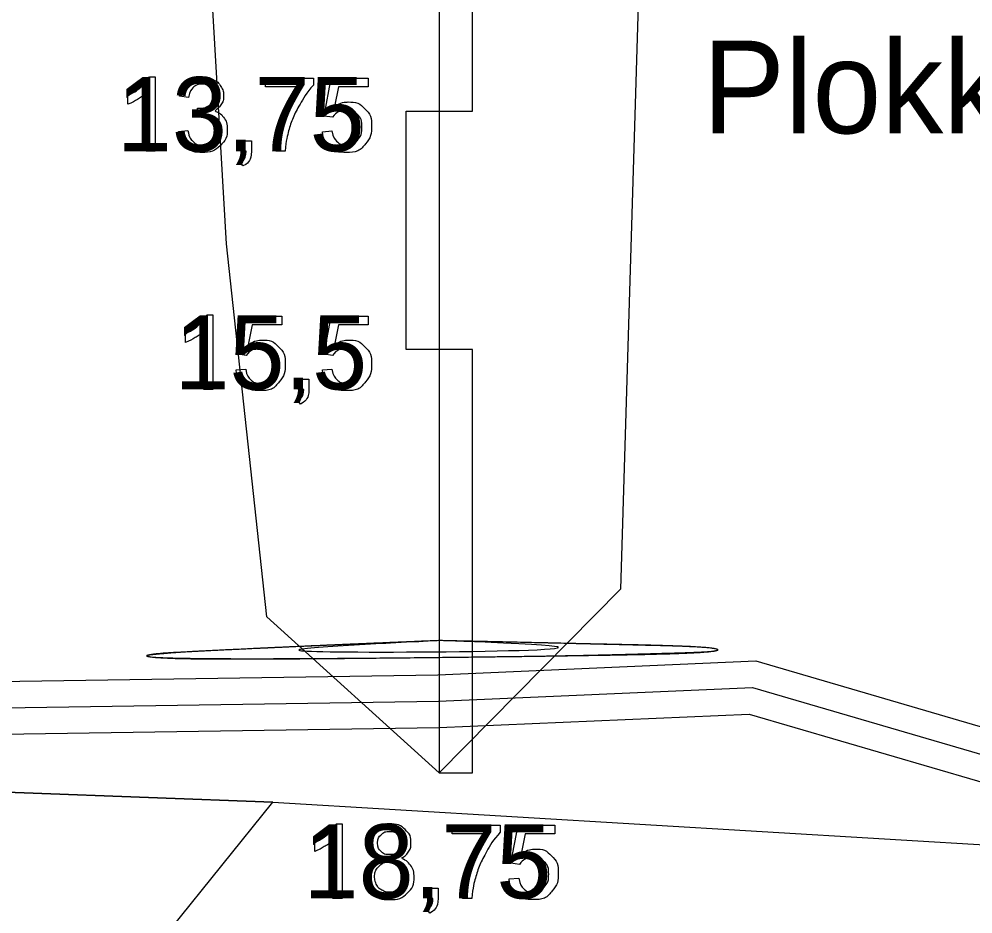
# Model space of a CAD drawing. Extents: x 700746 to 706058, y 6570320 to 6580460.
# Drawn here: x 704163.2 to 704235.3, y 6576280.5 to 6576348.1 of the extents above; entities that cross this region are included whole.
import ezdxf

# ---------------------------------------------------------------- set-up
doc = ezdxf.new("R2010")
doc.units = 0
for name, color, linetype in [('Default', 7, 'Continuous'), ('GEOLPUNKT', 7, 'Continuous'), ('illumineerimisjooned', 7, 'Continuous'), ('PIIR', 7, 'Continuous'), ('Plokid', 7, 'Continuous'), ('Täide', 7, 'Continuous')]:
    doc.layers.add(name, color=color, linetype=linetype)

msp = doc.modelspace()

# ---------------------------------------------------------------- linework, layer by layer
at = {"layer": 'Default'}
for points in [[(704082.499, 6576289.107), (704117.222, 6576291.372), (704182.34, 6576288.91)], [(704182.34, 6576288.91), (704182.34, 6576288.91)], [(704182.34, 6576288.91), (704256.313, 6576284.476), (704306.23, 6576260.162), (704328.948, 6576239.372), (704451.191, 6576224.402), (704509.89, 6576225.292)]]:
    msp.add_lwpolyline(points, dxfattribs=at)
msp.add_open_spline([(704194.933, 6576301.132), (704215.997, 6576300.439), (704172.815, 6576299.969), (704194.933, 6576301.132), (704194.933, 6576301.132), (704194.933, 6576301.132)], degree=3, dxfattribs=at)
at = {"layer": 'GEOLPUNKT'}
for points in [[(704194.933, 6576478.632), (704194.933, 6576291.132)], [(704173.022, 6576343.742), (704173.465, 6576343.742), (704173.465, 6576338.12)], [(704181.797, 6576342.986), (704181.797, 6576343.648), (704185.421, 6576343.648), (704185.421, 6576343.112)], [(704186.868, 6576340.686), (704186.223, 6576340.771), (704186.765, 6576343.648), (704189.548, 6576343.648), (704189.548, 6576342.99), (704187.315, 6576342.99), (704187.013, 6576341.487)], [(704173.465, 6576338.12), (704172.778, 6576338.12), (704172.778, 6576342.5)], [(704184.537, 6576342.986), (704181.797, 6576342.986)], [(704171.404, 6576341.672), (704171.404, 6576342.336)], [(704175.988, 6576342.167), (704175.301, 6576342.29)], [(704176.588, 6576340.775), (704176.664, 6576341.377)], [(704175.232, 6576339.606), (704175.92, 6576339.695)], [(704186.099, 6576339.589), (704186.821, 6576339.648)], [(704179.949, 6576338.12), (704179.949, 6576338.901), (704180.73, 6576338.901), (704180.73, 6576338.12)], [(704180.337, 6576338.12), (704179.949, 6576338.12)], [(704183.287, 6576338.12), (704182.578, 6576338.12)], [(704180.094, 6576337.011), (704179.902, 6576337.305)], [(704177.372, 6576325.742), (704177.815, 6576325.742), (704177.815, 6576320.12)], [(704180.346, 6576322.686), (704179.701, 6576322.771), (704180.243, 6576325.648), (704183.026, 6576325.648), (704183.026, 6576324.99), (704180.793, 6576324.99), (704180.491, 6576323.487)], [(704186.868, 6576322.686), (704186.223, 6576322.771), (704186.765, 6576325.648), (704189.548, 6576325.648), (704189.548, 6576324.99), (704187.315, 6576324.99), (704187.013, 6576323.487)], [(704177.815, 6576320.12), (704177.127, 6576320.12), (704177.127, 6576324.5)], [(704175.753, 6576323.672), (704175.753, 6576324.336)], [(704179.577, 6576321.589), (704180.299, 6576321.648)], [(704186.099, 6576321.589), (704186.821, 6576321.648)], [(704184.298, 6576320.12), (704184.298, 6576320.901), (704185.079, 6576320.901), (704185.079, 6576320.12)], [(704184.687, 6576320.12), (704184.298, 6576320.12)], [(704184.443, 6576319.011), (704184.251, 6576319.305)], [(704187.136, 6576287.272), (704187.579, 6576287.272), (704187.579, 6576281.65)], [(704195.911, 6576286.516), (704195.911, 6576287.178), (704199.535, 6576287.178), (704199.535, 6576286.642)], [(704200.982, 6576284.215), (704200.337, 6576284.301), (704200.879, 6576287.178), (704203.662, 6576287.178), (704203.662, 6576286.52), (704201.429, 6576286.52), (704201.127, 6576285.017)], [(704198.651, 6576286.516), (704195.911, 6576286.516)], [(704185.518, 6576285.202), (704185.518, 6576285.866)], [(704187.579, 6576281.65), (704186.892, 6576281.65), (704186.892, 6576286.03)], [(704200.213, 6576283.118), (704200.935, 6576283.178)], [(704194.063, 6576281.65), (704194.063, 6576282.431), (704194.844, 6576282.431), (704194.844, 6576281.65)], [(704194.451, 6576281.65), (704194.063, 6576281.65)], [(704197.401, 6576281.65), (704196.692, 6576281.65)], [(704194.208, 6576280.54), (704194.016, 6576280.835)]]:
    msp.add_lwpolyline(points, dxfattribs=at)
for points in [[(704197.433, 6576381.132), (704194.933, 6576381.132), (704194.933, 6576341.132), (704197.433, 6576341.132)], [(704192.433, 6576341.132), (704194.933, 6576341.132), (704194.933, 6576323.132), (704192.433, 6576323.132)], [(704197.433, 6576323.132), (704194.933, 6576323.132), (704194.933, 6576291.132), (704197.433, 6576291.132)]]:
    msp.add_lwpolyline(points, close=True, dxfattribs=at)
for points in [[(704171.404, 6576342.336), (704171.98, 6576342.607), (704172.412, 6576342.993), (704172.843, 6576343.379), (704173.022, 6576343.742)], [(704175.301, 6576342.29), (704175.427, 6576342.982), (704175.874, 6576343.362), (704176.321, 6576343.742), (704176.986, 6576343.742), (704177.445, 6576343.742), (704177.831, 6576343.545), (704178.217, 6576343.349), (704178.421, 6576343.009), (704178.626, 6576342.67), (704178.626, 6576342.289), (704178.626, 6576341.926), (704178.431, 6576341.629), (704178.236, 6576341.331), (704177.854, 6576341.156), (704178.351, 6576341.042), (704178.625, 6576340.681), (704178.899, 6576340.32), (704178.899, 6576339.778), (704178.899, 6576339.045), (704178.364, 6576338.536), (704177.829, 6576338.026), (704177.012, 6576338.026), (704176.275, 6576338.026), (704175.788, 6576338.466), (704175.301, 6576338.906), (704175.232, 6576339.606)], [(704176.664, 6576341.377), (704176.733, 6576341.369), (704176.775, 6576341.369), (704177.214, 6576341.369), (704177.566, 6576341.598), (704177.917, 6576341.827), (704177.917, 6576342.304), (704177.917, 6576342.682), (704177.661, 6576342.93), (704177.405, 6576343.178), (704177, 6576343.178), (704176.599, 6576343.178), (704176.332, 6576342.925), (704176.064, 6576342.672), (704175.988, 6576342.167)], [(704185.421, 6576343.112), (704184.886, 6576342.543), (704184.361, 6576341.6), (704183.836, 6576340.656), (704183.55, 6576339.659), (704183.344, 6576338.957), (704183.287, 6576338.12)], [(704172.778, 6576342.5), (704172.53, 6576342.264), (704172.127, 6576342.027), (704171.724, 6576341.79), (704171.404, 6576341.672)], [(704182.578, 6576338.12), (704182.59, 6576338.781), (704182.838, 6576339.717), (704183.086, 6576340.652), (704183.55, 6576341.521), (704184.014, 6576342.39), (704184.537, 6576342.986)], [(704187.013, 6576341.487), (704187.517, 6576341.838), (704188.071, 6576341.838), (704188.805, 6576341.838), (704189.309, 6576341.329), (704189.813, 6576340.821), (704189.813, 6576340.022), (704189.813, 6576339.261), (704189.37, 6576338.707), (704188.831, 6576338.026), (704187.899, 6576338.026), (704187.135, 6576338.026), (704186.651, 6576338.454), (704186.168, 6576338.882), (704186.099, 6576339.589)], [(704186.821, 6576339.648), (704186.901, 6576339.121), (704187.192, 6576338.855), (704187.484, 6576338.59), (704187.898, 6576338.59), (704188.398, 6576338.59), (704188.741, 6576338.965), (704189.083, 6576339.34), (704189.083, 6576339.961), (704189.083, 6576340.55), (704188.754, 6576340.891), (704188.425, 6576341.232), (704187.887, 6576341.232), (704187.553, 6576341.232), (704187.287, 6576341.08), (704187.02, 6576340.928), (704186.868, 6576340.686)], [(704175.92, 6576339.695), (704176.038, 6576339.11), (704176.321, 6576338.852), (704176.605, 6576338.594), (704177.016, 6576338.594), (704177.503, 6576338.594), (704177.836, 6576338.93), (704178.169, 6576339.266), (704178.169, 6576339.763), (704178.169, 6576340.237), (704177.86, 6576340.544), (704177.55, 6576340.852), (704177.073, 6576340.852), (704176.878, 6576340.852), (704176.588, 6576340.775)], [(704179.902, 6576337.305), (704180.12, 6576337.401), (704180.223, 6576337.586), (704180.326, 6576337.772), (704180.337, 6576338.12)], [(704180.73, 6576338.12), (704180.73, 6576337.688), (704180.578, 6576337.422), (704180.425, 6576337.156), (704180.094, 6576337.011)], [(704175.753, 6576324.336), (704176.33, 6576324.607), (704176.761, 6576324.993), (704177.192, 6576325.379), (704177.372, 6576325.742)], [(704177.127, 6576324.5), (704176.879, 6576324.264), (704176.477, 6576324.027), (704176.074, 6576323.79), (704175.753, 6576323.672)], [(704180.491, 6576323.487), (704180.995, 6576323.838), (704181.549, 6576323.838), (704182.283, 6576323.838), (704182.787, 6576323.329), (704183.291, 6576322.821), (704183.291, 6576322.022), (704183.291, 6576321.261), (704182.848, 6576320.707), (704182.309, 6576320.026), (704181.377, 6576320.026), (704180.613, 6576320.026), (704180.13, 6576320.454), (704179.646, 6576320.882), (704179.577, 6576321.589)], [(704187.013, 6576323.487), (704187.517, 6576323.838), (704188.071, 6576323.838), (704188.805, 6576323.838), (704189.309, 6576323.329), (704189.813, 6576322.821), (704189.813, 6576322.022), (704189.813, 6576321.261), (704189.37, 6576320.707), (704188.831, 6576320.026), (704187.899, 6576320.026), (704187.135, 6576320.026), (704186.651, 6576320.454), (704186.168, 6576320.882), (704186.099, 6576321.589)], [(704180.299, 6576321.648), (704180.379, 6576321.121), (704180.67, 6576320.855), (704180.962, 6576320.59), (704181.376, 6576320.59), (704181.876, 6576320.59), (704182.219, 6576320.965), (704182.561, 6576321.34), (704182.561, 6576321.961), (704182.561, 6576322.55), (704182.232, 6576322.891), (704181.903, 6576323.232), (704181.366, 6576323.232), (704181.031, 6576323.232), (704180.765, 6576323.08), (704180.499, 6576322.928), (704180.346, 6576322.686)], [(704186.821, 6576321.648), (704186.901, 6576321.121), (704187.192, 6576320.855), (704187.484, 6576320.59), (704187.898, 6576320.59), (704188.398, 6576320.59), (704188.741, 6576320.965), (704189.083, 6576321.34), (704189.083, 6576321.961), (704189.083, 6576322.55), (704188.754, 6576322.891), (704188.425, 6576323.232), (704187.887, 6576323.232), (704187.553, 6576323.232), (704187.287, 6576323.08), (704187.02, 6576322.928), (704186.868, 6576322.686)], [(704184.251, 6576319.305), (704184.469, 6576319.401), (704184.572, 6576319.586), (704184.675, 6576319.772), (704184.687, 6576320.12)], [(704185.079, 6576320.12), (704185.079, 6576319.688), (704184.927, 6576319.422), (704184.775, 6576319.156), (704184.443, 6576319.011)], [(704185.518, 6576285.866), (704186.094, 6576286.137), (704186.526, 6576286.523), (704186.957, 6576286.909), (704187.136, 6576287.272)], [(704190.405, 6576284.689), (704189.975, 6576284.846), (704189.767, 6576285.136), (704189.56, 6576285.426), (704189.56, 6576285.83), (704189.56, 6576286.44), (704189.998, 6576286.856), (704190.437, 6576287.272), (704191.166, 6576287.272), (704191.898, 6576287.272), (704192.345, 6576286.846), (704192.791, 6576286.421), (704192.791, 6576285.811), (704192.791, 6576285.422), (704192.586, 6576285.134), (704192.382, 6576284.846), (704191.965, 6576284.689), (704192.482, 6576284.521), (704192.751, 6576284.147), (704193.021, 6576283.772), (704193.021, 6576283.253), (704193.021, 6576282.534), (704192.514, 6576282.045), (704192.006, 6576281.556), (704191.177, 6576281.556), (704190.349, 6576281.556), (704189.841, 6576282.047), (704189.334, 6576282.538), (704189.334, 6576283.272), (704189.334, 6576283.818), (704189.612, 6576284.187), (704189.89, 6576284.556), (704190.405, 6576284.689)], [(704190.268, 6576285.854), (704190.268, 6576285.457), (704190.521, 6576285.206), (704190.775, 6576284.954), (704191.183, 6576284.954), (704191.58, 6576284.954), (704191.831, 6576285.204), (704192.082, 6576285.453), (704192.082, 6576285.816), (704192.082, 6576286.193), (704191.823, 6576286.451), (704191.565, 6576286.708), (704191.175, 6576286.708), (704190.782, 6576286.708), (704190.525, 6576286.456), (704190.268, 6576286.205), (704190.268, 6576285.854)], [(704196.692, 6576281.65), (704196.704, 6576282.311), (704196.952, 6576283.247), (704197.2, 6576284.182), (704197.664, 6576285.051), (704198.128, 6576285.92), (704198.651, 6576286.516)], [(704199.535, 6576286.642), (704199, 6576286.073), (704198.475, 6576285.13), (704197.95, 6576284.186), (704197.664, 6576283.189), (704197.458, 6576282.487), (704197.401, 6576281.65)], [(704186.892, 6576286.03), (704186.644, 6576285.794), (704186.241, 6576285.557), (704185.838, 6576285.32), (704185.518, 6576285.202)], [(704201.127, 6576285.017), (704201.631, 6576285.368), (704202.185, 6576285.368), (704202.918, 6576285.368), (704203.423, 6576284.859), (704203.927, 6576284.351), (704203.927, 6576283.552), (704203.927, 6576282.791), (704203.484, 6576282.237), (704202.945, 6576281.556), (704202.013, 6576281.556), (704201.249, 6576281.556), (704200.765, 6576281.984), (704200.282, 6576282.412), (704200.213, 6576283.118)], [(704200.935, 6576283.178), (704201.015, 6576282.651), (704201.306, 6576282.385), (704201.598, 6576282.12), (704202.012, 6576282.12), (704202.512, 6576282.12), (704202.855, 6576282.495), (704203.197, 6576282.87), (704203.197, 6576283.491), (704203.197, 6576284.08), (704202.868, 6576284.421), (704202.539, 6576284.762), (704202.001, 6576284.762), (704201.667, 6576284.762), (704201.401, 6576284.61), (704201.134, 6576284.458), (704200.982, 6576284.215)], [(704190.042, 6576283.267), (704190.042, 6576282.972), (704190.18, 6576282.697), (704190.318, 6576282.422), (704190.592, 6576282.271), (704190.867, 6576282.12), (704191.183, 6576282.12), (704191.676, 6576282.12), (704191.994, 6576282.437), (704192.313, 6576282.754), (704192.313, 6576283.244), (704192.313, 6576283.741), (704191.985, 6576284.066), (704191.657, 6576284.39), (704191.16, 6576284.39), (704190.675, 6576284.39), (704190.359, 6576284.069), (704190.042, 6576283.748), (704190.042, 6576283.267)], [(704194.016, 6576280.835), (704194.234, 6576280.931), (704194.337, 6576281.116), (704194.44, 6576281.302), (704194.451, 6576281.65)], [(704194.844, 6576281.65), (704194.844, 6576281.218), (704194.692, 6576280.952), (704194.539, 6576280.686), (704194.208, 6576280.54)]]:
    msp.add_open_spline(points, degree=3, dxfattribs=at)
at = {"layer": 'illumineerimisjooned'}
msp.add_lwpolyline([(704119.221, 6576295.403), (704194.874, 6576296.551), (704218.605, 6576297.592), (704257.037, 6576286.348), (704300.101, 6576265.372), (704395.629, 6576265.372), (704395.629, 6576279.372)], dxfattribs=at)
at = {"layer": 'PIIR'}
msp.add_lwpolyline([(704117.221, 6576293.372), (704194.933, 6576294.552), (704218.362, 6576295.579), (704256.313, 6576284.476), (704299.64, 6576263.372), (704397.229, 6576263.372), (704397.629, 6576263.372), (704397.629, 6576279.372)], dxfattribs=at)
at = {"layer": 'Plokid'}
msp.add_lwpolyline([(704121.621, 6576297.439), (704194.815, 6576298.55), (704218.849, 6576299.605), (704257.761, 6576288.221), (704300.562, 6576267.372), (704393.629, 6576267.372), (704393.629, 6576279.372)], dxfattribs=at)
at = {"layer": 'Täide'}
for p, q in [((704182.34, 6576288.91), (704117.222, 6576291.372)), ((704174.631, 6576279.336), (704182.34, 6576288.91)), ((704182.34, 6576288.91), (704182.34, 6576288.91))]:
    msp.add_line(p, q, dxfattribs=at)
msp.add_lwpolyline([(704194.933, 6576478.632), (704202.626, 6576473.994), (704207.551, 6576456.593), (704211.692, 6576406.692), (704208.637, 6576305.03), (704194.933, 6576291.132), (704181.9, 6576302.928), (704178.856, 6576331.124), (704175.528, 6576388.114), (704181.231, 6576457.055), (704185.541, 6576472.762)], close=True, dxfattribs=at)
for points in [[(704215.988, 6576300.423), (704215.99, 6576300.446)], [(704082.499, 6576289.107), (704117.222, 6576291.372), (704182.34, 6576288.91)], [(704182.34, 6576288.91), (704256.313, 6576284.476), (704256.313, 6576284.476), (704256.313, 6576284.476), (704306.23, 6576260.162), (704328.948, 6576239.372), (704488.89, 6576235.972), (704509.89, 6576239.372)], [(704182.34, 6576288.91), (704256.313, 6576284.476), (704306.23, 6576260.162), (704328.948, 6576239.372), (704451.191, 6576224.402), (704509.89, 6576225.292)]]:
    msp.add_lwpolyline(points, dxfattribs=at)
for points, degree in [([(704194.933, 6576301.132), (704189.987, 6576300.925), (704185.041, 6576300.718), (704181.084, 6576300.531)], 2), ([(704183.429, 6576300.639), (704182.616, 6576300.603), (704181.832, 6576300.567), (704181.084, 6576300.531)], 2), ([(704194.933, 6576301.132), (704190.923, 6576300.964), (704186.912, 6576300.796), (704183.429, 6576300.639)], 2), ([(704215.99, 6576300.446), (704215.667, 6576300.672), (704205.3, 6576300.902), (704194.933, 6576301.132)], 2), ([(704199.16, 6576301.038), (704197.768, 6576301.069), (704196.351, 6576301.101), (704194.933, 6576301.132)], 2), ([(704215.99, 6576300.446), (704215.711, 6576300.641), (704207.947, 6576300.839), (704199.16, 6576301.038)], 2), ([(704172.825, 6576299.987), (704172.815, 6576299.981), (704172.67, 6576299.732), (704185.083, 6576299.747), (704196.442, 6576299.882)], 3), ([(704172.814, 6576299.976), (704172.813, 6576299.974), (704172.813, 6576299.972), (704172.815, 6576299.969)], 2), ([(704172.825, 6576299.987), (704172.819, 6576299.984), (704172.815, 6576299.98), (704172.814, 6576299.976)], 2), ([(704172.815, 6576299.969), (704172.815, 6576299.969), (704172.815, 6576299.969), (704172.815, 6576299.969)], 2), ([(704172.815, 6576299.969), (704172.82, 6576299.962), (704172.834, 6576299.956), (704172.858, 6576299.95)], 2), ([(704181.084, 6576300.531), (704176.359, 6576300.309), (704173.044, 6576300.115), (704172.825, 6576299.987)], 2), ([(704173.641, 6576300.104), (704173.167, 6576300.061), (704172.884, 6576300.022), (704172.825, 6576299.987)], 2), ([(704172.858, 6576299.95), (704173.666, 6576299.734), (704185.412, 6576299.751), (704196.442, 6576299.882)], 2), ([(704181.084, 6576300.531), (704177.629, 6576300.368), (704174.929, 6576300.221), (704173.641, 6576300.104)], 2), ([(704196.442, 6576299.882), (704206.333, 6576299.999), (704215.649, 6576300.208), (704215.988, 6576300.423)], 2), ([(704196.442, 6576299.882), (704201.562, 6576299.942), (704206.527, 6576300.028), (704210.173, 6576300.126)], 2), ([(704210.173, 6576300.126), (704213.572, 6576300.217), (704215.825, 6576300.319), (704215.988, 6576300.423)], 2), ([(704215.988, 6576300.423), (704215.997, 6576300.428), (704216, 6576300.434), (704215.997, 6576300.439)], 2), ([(704215.997, 6576300.439), (704215.995, 6576300.441), (704215.993, 6576300.444), (704215.99, 6576300.446)], 2)]:
    msp.add_open_spline(points, degree=degree, dxfattribs=at)

# ---------------------------------------------------------------- texts
at = {"layer": 'GEOLPUNKT'}
for s, p in [('13,75', (704170.554, 6576338.12)), ('15,5', (704174.904, 6576320.12)), ('18,75', (704184.668, 6576281.65))]:
    msp.add_text(s, height=5.6, dxfattribs=at).set_placement(p)
at = {"layer": 'Plokid'}
msp.add_text('Plokk 5 aT', height=7, dxfattribs=at).set_placement((704214.812, 6576339.471))

doc.saveas('drawing.dxf')
